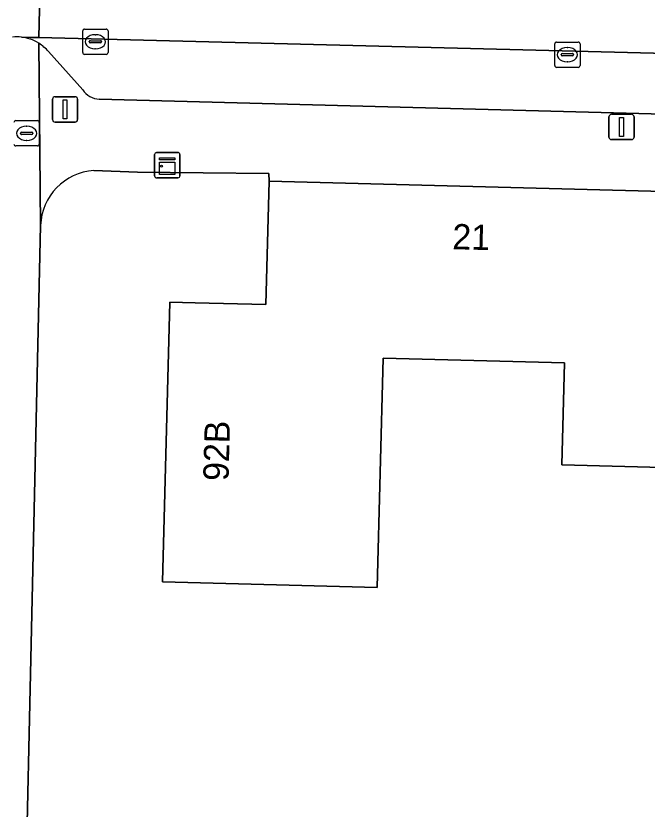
# Model space of a CAD drawing. Extents: x 162082 to 163401, y 388089 to 388636.
# Drawn here: x 162338.96 to 162363.91, y 388167.24 to 388198.6 of the extents above; entities that cross this region are included whole.
import ezdxf

# ---------------------------------------------------------------- set-up
doc = ezdxf.new("R2010")
doc.units = 0
for name, color, linetype in [('IMGEO_Brandkraan', 7, 'Continuous'), ('IMGEO_Erf', 7, 'Continuous'), ('IMGEO_Kast', 7, 'Continuous'), ('IMGEO_Kolk', 7, 'Continuous'), ('IMGEO_Lichtmast', 7, 'Continuous'), ('IMGEO_Pand', 7, 'Continuous'), ('IMGEO_Pand_nummerreeks', 7, 'Continuous'), ('IMGEO_Parkeervlak_open', 7, 'Continuous'), ('IMGEO_Rijbaan_lokaal_gesloten', 7, 'Continuous'), ('IMGEO_Rijbaan_lokaal_open', 7, 'Continuous'), ('IMGEO_Voetpad_open', 7, 'Continuous')]:
    doc.layers.add(name, color=color, linetype=linetype)

msp = doc.modelspace()

# ---------------------------------------------------------------- linework, layer by layer
at = {"layer": 'IMGEO_Brandkraan'}
for p, q in [((162338.962, 388194.46), (162339.814, 388194.46)), ((162339.375, 388194.24), (162339.4, 388194.24)), ((162339.888, 388194.386), (162339.888, 388193.534)), ((162339.146, 388193.954), (162339.146, 388193.966)), ((162339.584, 388193.917), (162339.186, 388193.917)), ((162339.189, 388194.003), (162339.587, 388194.003)), ((162339.63, 388193.966), (162339.63, 388193.954)), ((162339.398, 388193.68), (162339.373, 388193.68)), ((162339.814, 388193.46), (162338.962, 388193.46))]:
    msp.add_line(p, q, dxfattribs=at)
for points in [[(162338.962, 388194.46), (162339.814, 388194.46)], [(162339.888, 388194.386), (162339.888, 388193.534)], [(162339.814, 388193.46), (162338.962, 388193.46)]]:
    msp.add_lwpolyline(points, dxfattribs=at)
for centre, radius, start, end in [((162338.964, 388194.384), 0.0765, 91.552, 178.448), ((162338.964, 388194.384), 0.0765, 91.552, 178.448), ((162339.812, 388194.384), 0.0765, 1.552, 88.448), ((162339.812, 388194.384), 0.0765, 1.552, 88.448), ((162339.186, 388193.963), 0.0403, 85.8775, 175.7526), ((162339.183, 388193.953), 0.0366, 178.938, 274.7102), ((162339.587, 388193.96), 0.043, 264.8664, 352.4533), ((162339.591, 388193.965), 0.0386, 1.7309, 96.639), ((162338.964, 388193.536), 0.0765, 181.552, 268.448), ((162338.964, 388193.536), 0.0765, 181.552, 268.448), ((162339.812, 388193.536), 0.0765, 271.552, 358.448), ((162339.812, 388193.536), 0.0765, 271.552, 358.448)]:
    msp.add_arc(centre, radius, start, end, dxfattribs=at)
for centre, major_axis, ratio, start_param, end_param in [((162339.374, 388193.96), (-0.387, 0.002), 0.722429, 4.712389, 7.853982), ((162339.399, 388193.96), (-0.39, 0.002), 0.717154, 1.570796, 4.712389)]:
    msp.add_ellipse(centre, major_axis=major_axis, ratio=ratio, start_param=start_param, end_param=end_param, dxfattribs=at)
at = {"layer": 'IMGEO_Erf'}
for points in [[(162424.629, 388170.137), (162404.806, 388170.717), (162394.895, 388171.006), (162384.984, 388171.296), (162384.972, 388170.842), (162374.842, 388171.107), (162374.777, 388168.637), (162364.706, 388168.901), (162365.016, 388180.733), (162360.533, 388180.85), (162360.638, 388184.887), (162353.477, 388185.075), (162353.239, 388176.004), (162349.758, 388176.095), (162344.759, 388176.226), (162345.049, 388187.286), (162346.049, 388187.26), (162348.846, 388187.187), (162348.974, 388192.071), (162348.96, 388192.366), (162343.768, 388192.427), (162342.044, 388192.486)], [(162339.939, 388190.319), (162338.974, 388147.194), (162341.746, 388146.907), (162364.714, 388144.637), (162364.758, 388145.251), (162482.127, 388132.178)]]:
    msp.add_lwpolyline(points, dxfattribs=at)
msp.add_arc((162342.18, 388190.248), 2.242, 93.4767, 178.1863, dxfattribs=at)
at = {"layer": 'IMGEO_Kast'}
for p, q in [((162344.519, 388193.201), (162345.36, 388193.201)), ((162345.36, 388193.201), (162344.519, 388193.201)), ((162344.444, 388192.276), (162344.444, 388193.117)), ((162344.444, 388193.117), (162344.444, 388192.276)), ((162345.444, 388193.126), (162345.444, 388192.285)), ((162345.444, 388192.285), (162345.444, 388193.126)), ((162345.369, 388192.201), (162344.528, 388192.201)), ((162344.528, 388192.201), (162345.369, 388192.201))]:
    msp.add_line(p, q, dxfattribs=at)
for points in [[(162344.639, 388192.991), (162345.239, 388192.991), (162345.239, 388192.906), (162344.639, 388192.906), (162344.639, 388192.991)], [(162344.639, 388192.816), (162345.239, 388192.816), (162345.239, 388192.327), (162344.639, 388192.327), (162344.639, 388192.816)]]:
    msp.add_lwpolyline(points, dxfattribs=at)
msp.add_circle((162344.723, 388192.665), 0.0377, dxfattribs=at)
for centre, start, end in [((162344.522, 388193.123), 92.4484, 184.2845), ((162344.522, 388193.123), 92.4484, 184.2845), ((162345.366, 388193.123), 2.4484, 94.2845), ((162345.366, 388193.123), 2.4484, 94.2845), ((162344.522, 388192.279), 182.4484, 274.2845), ((162344.522, 388192.279), 182.4484, 274.2845), ((162345.366, 388192.279), 272.4484, 4.2845), ((162345.366, 388192.279), 272.4484, 4.2845)]:
    msp.add_arc(centre, 0.0779, start, end, dxfattribs=at)
at = {"layer": 'IMGEO_Kolk'}
for p, q in [((162341.603, 388197.153), (162341.603, 388198.005)), ((162341.678, 388198.079), (162342.53, 388198.079)), ((162342.604, 388198.005), (162342.604, 388197.153)), ((162341.862, 388197.573), (162341.862, 388197.585)), ((162341.905, 388197.622), (162342.303, 388197.622)), ((162342.091, 388197.859), (162342.116, 388197.859)), ((162342.346, 388197.585), (162342.346, 388197.573)), ((162342.3, 388197.536), (162341.902, 388197.536)), ((162342.114, 388197.299), (162342.089, 388197.299)), ((162360.259, 388196.641), (162360.259, 388197.493)), ((162360.334, 388197.567), (162361.186, 388197.567)), ((162360.747, 388197.347), (162360.772, 388197.347)), ((162361.26, 388197.493), (162361.26, 388196.641)), ((162342.53, 388197.079), (162341.678, 388197.079)), ((162360.518, 388197.061), (162360.518, 388197.073)), ((162360.956, 388197.024), (162360.558, 388197.024)), ((162360.561, 388197.11), (162360.959, 388197.11)), ((162361.002, 388197.073), (162361.002, 388197.061)), ((162360.77, 388196.787), (162360.745, 388196.787)), ((162361.186, 388196.567), (162360.334, 388196.567))]:
    msp.add_line(p, q, dxfattribs=at)
for points in [[(162341.603, 388197.153), (162341.603, 388198.005)], [(162341.678, 388198.079), (162342.53, 388198.079)], [(162342.604, 388198.005), (162342.604, 388197.153)], [(162360.259, 388196.641), (162360.259, 388197.493)], [(162360.334, 388197.567), (162361.186, 388197.567)], [(162361.26, 388197.493), (162361.26, 388196.641)], [(162342.53, 388197.079), (162341.678, 388197.079)], [(162361.186, 388196.567), (162360.334, 388196.567)]]:
    msp.add_lwpolyline(points, dxfattribs=at)
for centre, radius, start, end in [((162341.68, 388198.003), 0.0765, 91.552, 178.448), ((162341.68, 388198.003), 0.0765, 91.552, 178.448), ((162342.528, 388198.003), 0.0765, 1.552, 88.448), ((162342.528, 388198.003), 0.0765, 1.552, 88.448), ((162341.902, 388197.582), 0.0403, 85.8775, 175.7526), ((162342.307, 388197.584), 0.0386, 1.7309, 96.639), ((162341.899, 388197.572), 0.0366, 178.938, 274.7102), ((162342.303, 388197.579), 0.043, 264.8664, 352.4533), ((162360.336, 388197.491), 0.0765, 91.552, 178.448), ((162360.336, 388197.491), 0.0765, 91.552, 178.448), ((162361.184, 388197.491), 0.0765, 1.552, 88.448), ((162361.184, 388197.491), 0.0765, 1.552, 88.448), ((162341.68, 388197.155), 0.0765, 181.552, 268.448), ((162341.68, 388197.155), 0.0765, 181.552, 268.448), ((162342.528, 388197.155), 0.0765, 271.552, 358.448), ((162342.528, 388197.155), 0.0765, 271.552, 358.448), ((162360.558, 388197.07), 0.0403, 85.8775, 175.7526), ((162360.555, 388197.06), 0.0366, 178.938, 274.7102), ((162360.959, 388197.067), 0.043, 264.8664, 352.4533), ((162360.963, 388197.072), 0.0386, 1.7309, 96.639), ((162360.336, 388196.643), 0.0765, 181.552, 268.448), ((162360.336, 388196.643), 0.0765, 181.552, 268.448), ((162361.184, 388196.643), 0.0765, 271.552, 358.448), ((162361.184, 388196.643), 0.0765, 271.552, 358.448)]:
    msp.add_arc(centre, radius, start, end, dxfattribs=at)
for centre, major_axis, ratio, start_param, end_param in [((162342.09, 388197.579), (-0.387, 0.002), 0.722429, 4.712389, 7.853982), ((162342.115, 388197.579), (-0.39, 0.002), 0.717154, 1.570796, 4.712389), ((162360.746, 388197.067), (-0.387, 0.002), 0.722429, 4.712389, 7.853982), ((162360.771, 388197.067), (-0.39, 0.002), 0.717154, 1.570796, 4.712389)]:
    msp.add_ellipse(centre, major_axis=major_axis, ratio=ratio, start_param=start_param, end_param=end_param, dxfattribs=at)
at = {"layer": 'IMGEO_Lichtmast'}
for p, q in [((162340.509, 388195.404), (162341.299, 388195.404)), ((162341.299, 388195.404), (162340.509, 388195.404)), ((162340.409, 388194.504), (162340.409, 388195.304)), ((162340.409, 388195.304), (162340.409, 388194.504)), ((162341.399, 388195.304), (162341.399, 388194.504)), ((162341.399, 388194.504), (162341.399, 388195.304)), ((162362.401, 388193.812), (162362.401, 388194.612)), ((162362.401, 388194.612), (162362.401, 388193.812)), ((162362.501, 388194.712), (162363.291, 388194.712)), ((162363.291, 388194.712), (162362.501, 388194.712)), ((162363.391, 388194.612), (162363.391, 388193.812)), ((162363.391, 388193.812), (162363.391, 388194.612)), ((162341.299, 388194.404), (162340.509, 388194.404)), ((162340.509, 388194.404), (162341.299, 388194.404)), ((162363.291, 388193.712), (162362.501, 388193.712)), ((162362.501, 388193.712), (162363.291, 388193.712))]:
    msp.add_line(p, q, dxfattribs=at)
for points in [[(162340.829, 388195.279), (162340.979, 388195.279), (162340.979, 388194.529), (162340.829, 388194.529), (162340.829, 388195.279)], [(162362.821, 388194.587), (162362.971, 388194.587), (162362.971, 388193.837), (162362.821, 388193.837), (162362.821, 388194.587)]]:
    msp.add_lwpolyline(points, dxfattribs=at)
for centre, start, end in [((162340.509, 388195.304), 90, 180), ((162340.509, 388195.304), 90, 180), ((162341.299, 388195.304), 0, 90), ((162341.299, 388195.304), 360, 90), ((162340.509, 388194.504), 180, 270), ((162340.509, 388194.504), 180, 270), ((162341.299, 388194.504), 270, 0), ((162341.299, 388194.504), 270, 0), ((162362.501, 388194.612), 90, 180), ((162362.501, 388194.612), 90, 180), ((162363.291, 388194.612), 0, 90), ((162363.291, 388194.612), 360, 90), ((162362.501, 388193.812), 180, 270), ((162362.501, 388193.812), 180, 270), ((162363.291, 388193.812), 270, 0), ((162363.291, 388193.812), 270, 0)]:
    msp.add_arc(centre, 0.1, start, end, dxfattribs=at)
at = {"layer": 'IMGEO_Pand'}
msp.add_lwpolyline([(162365.335, 388191.642), (162365.201, 388191.645), (162364.554, 388191.662), (162348.974, 388192.071), (162348.846, 388187.187), (162346.049, 388187.26), (162345.049, 388187.286), (162344.759, 388176.226), (162349.758, 388176.095), (162353.239, 388176.004), (162353.477, 388185.075), (162360.638, 388184.887), (162360.533, 388180.85), (162365.016, 388180.733)], close=True, dxfattribs=at)
at = {"layer": 'IMGEO_Parkeervlak_open'}
for points in [[(162365.713, 388197.09), (162339.87, 388197.744), (162339.526, 388197.752), (162339.182, 388197.761)], [(162340.256, 388197.191), (162341.608, 388195.679)], [(162342.258, 388195.316), (162364.564, 388194.722), (162365.612, 388194.759), (162365.713, 388197.09)]]:
    msp.add_lwpolyline(points, dxfattribs=at)
for centre, radius, start, end in [((162338.983, 388196.1), 1.673, 71.1343, 83.1702), ((162339.034, 388196.195), 1.566, 57.9584, 71.7689), ((162338.977, 388196.08), 1.694, 40.9583, 58.3722), ((162342.262, 388196.087), 0.771, 211.9485, 269.6881)]:
    msp.add_arc(centre, radius, start, end, dxfattribs=at)
at = {"layer": 'IMGEO_Rijbaan_lokaal_gesloten'}
msp.add_lwpolyline([(162339.182, 388197.761), (162339.526, 388197.752), (162339.87, 388197.744), (162340.013, 388203.87)], dxfattribs=at)
msp.add_arc((162338.983, 388196.148), 1.625, 82.9836, 95.3842, dxfattribs=at)
at = {"layer": 'IMGEO_Rijbaan_lokaal_open'}
msp.add_lwpolyline([(162380.568, 388202.731), (162379.148, 388202.762), (162374.177, 388202.89), (162372.096, 388202.92), (162368.16, 388203.034), (162366.337, 388203.114), (162361.202, 388203.281), (162360.036, 388203.295), (162355.206, 388203.398), (162353.532, 388203.486), (162348.572, 388203.621), (162347.062, 388203.667), (162342.827, 388203.799), (162341.992, 388203.825), (162340.392, 388203.845), (162340.013, 388203.87), (162339.87, 388197.744), (162365.713, 388197.09), (162369.681, 388196.968), (162375.397, 388196.833), (162380.377, 388196.66)], close=True, dxfattribs=at)
at = {"layer": 'IMGEO_Voetpad_open'}
for points in [[(162339.939, 388190.319), (162339.865, 388197.523)], [(162339.865, 388197.523), (162339.939, 388190.319)], [(162341.608, 388195.679), (162340.256, 388197.191)], [(162364.564, 388194.722), (162342.258, 388195.316)], [(162342.044, 388192.486), (162343.768, 388192.427), (162348.96, 388192.366), (162348.974, 388192.071), (162364.554, 388191.662), (162364.564, 388194.722)], [(162336.864, 388143.432), (162338.729, 388143.112), (162338.974, 388147.194), (162339.939, 388190.319)]]:
    msp.add_lwpolyline(points, dxfattribs=at)
for centre, radius, start, end in [((162338.983, 388196.148), 1.625, 82.9836, 95.3842), ((162338.983, 388196.1), 1.673, 71.1343, 83.1702), ((162339.034, 388196.195), 1.566, 57.9584, 71.7689), ((162338.977, 388196.08), 1.694, 40.9583, 58.3722), ((162342.262, 388196.087), 0.771, 211.9485, 269.6881), ((162342.18, 388190.248), 2.242, 93.4767, 178.1863)]:
    msp.add_arc(centre, radius, start, end, dxfattribs=at)

# ---------------------------------------------------------------- texts
at = {"layer": 'IMGEO_Pand_nummerreeks'}
for s, rotation, p in [('21', 358.4962, (162356.202, 388189.38)), ('92B', 88.498, (162347.364, 388180.208))]:
    msp.add_text(s, height=1, rotation=rotation, dxfattribs=at).set_placement(p)

doc.saveas('drawing.dxf')
